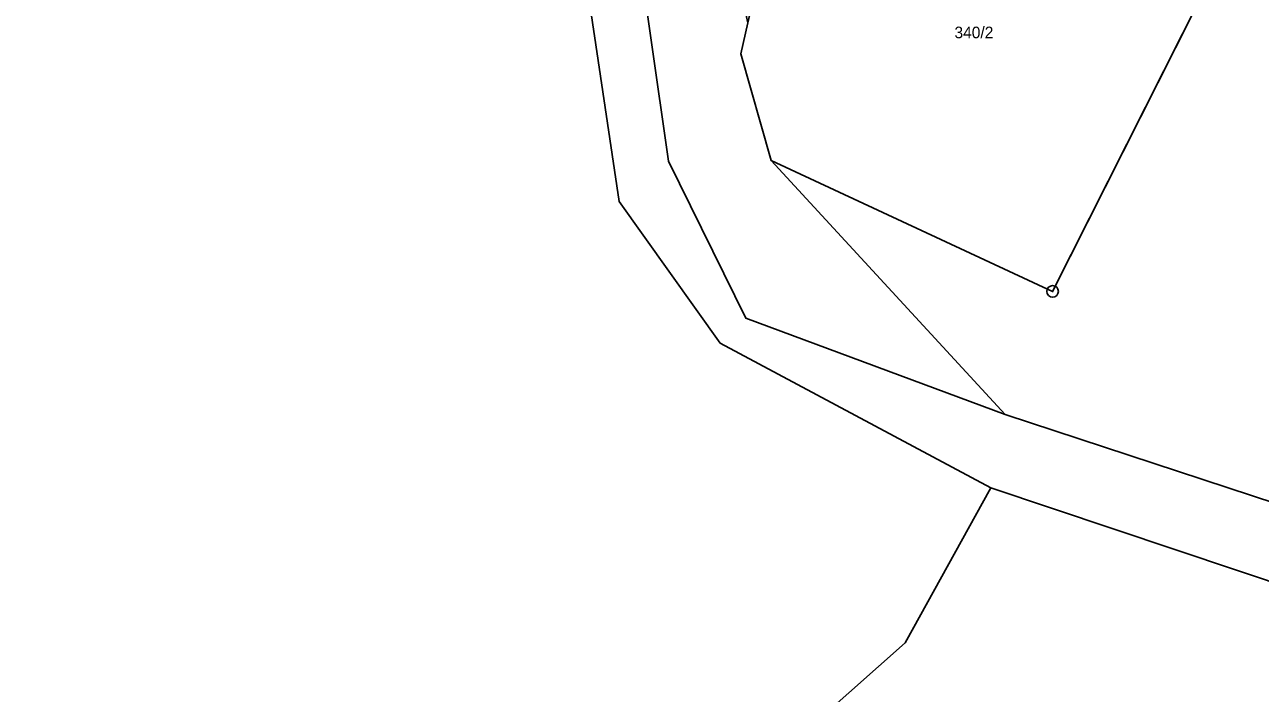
# Model space of a CAD drawing. Extents: x -766177 to -763254, y -1057727 to -1053915.
# Drawn here: x -765380.1 to -765273.8, y -1057086.8 to -1057029.2 of the extents above; entities that cross this region are included whole.
import ezdxf

# ---------------------------------------------------------------- set-up
doc = ezdxf.new("R2010")
doc.units = 0
for name, color, linetype in [('Vrstva 1', 7, 'Continuous'), ('Vrstva 50', 7, 'Continuous'), ('Vrstva 51', 7, 'Continuous'), ('Vrstva 8', 7, 'Continuous')]:
    doc.layers.add(name, color=color, linetype=linetype)

msp = doc.modelspace()

# ---------------------------------------------------------------- linework, layer by layer
at = {"layer": 'Vrstva 1'}
for p, q in [((-765275.01, -1057019.2), (-765291.65, -1057052.19)), ((-765291.65, -1057052.19), (-765315.88, -1057040.91)), ((-765295.74, -1057062.78), (-765315.88, -1057040.91))]:
    msp.add_line(p, q, dxfattribs=at)
for points in [[(-765296.97, -1057069.1), (-765320.26, -1057056.64), (-765328.96, -1057044.45), (-765337.59, -1056986.61), (-765339.82, -1056966.64), (-765331.66, -1056949.56)], [(-765327.2, -1056955.34), (-765334.98, -1056969.22), (-765324.71, -1057040.97), (-765318.07, -1057054.48), (-765295.74, -1057062.78)], [(-765315.88, -1057040.91), (-765318.5, -1057031.75), (-765317.89, -1057029.07)], [(-765144.61, -1057099.5), (-765159.45, -1057093.59), (-765199.85, -1057091.08), (-765238.32, -1057081.67), (-765295.74, -1057062.78)], [(-765296.97, -1057069.1), (-765304.34, -1057082.45), (-765328.33, -1057103.74)], [(-765178.53, -1057099.51), (-765201.97, -1057098.02), (-765238.66, -1057088.66), (-765296.97, -1057069.1)]]:
    msp.add_lwpolyline(points, dxfattribs=at)
at = {"layer": 'Vrstva 51'}
for points in [[(-765199.85, -1057091.08), (-765238.32, -1057081.67), (-765295.74, -1057062.78), (-765318.07, -1057054.48), (-765324.71, -1057040.97), (-765334.98, -1056969.22), (-765327.2, -1056955.34), (-765321.77, -1056947.28), (-765319.24, -1056944.86), (-765316.11, -1056941.16), (-765321.94, -1056919.83)], [(-765323.47, -1056923.92), (-765326.85, -1056942.11), (-765331.66, -1056949.56), (-765339.82, -1056966.64), (-765337.59, -1056986.61), (-765328.96, -1057044.45), (-765320.26, -1057056.64), (-765296.97, -1057069.1), (-765238.66, -1057088.66)], [(-765328.33, -1057103.74), (-765304.34, -1057082.45), (-765296.97, -1057069.1), (-765320.26, -1057056.64), (-765328.96, -1057044.45), (-765337.59, -1056986.61), (-765339.82, -1056966.64), (-765331.66, -1056949.56), (-765350.99, -1056955.42), (-765352.71, -1056947.51), (-765356.03, -1056949.29), (-765368.27, -1056958.6), (-765370.88, -1056961.64), (-765375.08, -1056966.53), (-765378.25, -1056977.82), (-765377.19, -1056988.9), (-765380.31, -1056994.88)]]:
    msp.add_lwpolyline(points, dxfattribs=at)
for points in [[(-765324.71, -1057040.97), (-765318.07, -1057054.48), (-765295.74, -1057062.78), (-765315.88, -1057040.91), (-765318.5, -1057031.75), (-765317.89, -1057029.07), (-765330.18, -1056973.22), (-765326.56, -1056970.55), (-765304.55, -1056994.28), (-765314.63, -1056979.94), (-765317.36, -1056979.6), (-765318.38, -1056977.97), (-765327.41, -1056963.63), (-765324.81, -1056960.79), (-765326.6, -1056957.98), (-765327.2, -1056955.34), (-765334.98, -1056969.22)], [(-765299.33, -1057005.9), (-765302.02, -1057003.04), (-765306.76, -1056996.68), (-765308.21, -1056998.56), (-765315.47, -1057018.6), (-765317.89, -1057029.07), (-765318.5, -1057031.75), (-765315.88, -1057040.91), (-765291.65, -1057052.19), (-765275.01, -1057019.2), (-765282.81, -1057016.99), (-765290.07, -1057013.56), (-765293.28, -1057011.34)], [(-765270.89, -1057019.77), (-765275.01, -1057019.2), (-765291.65, -1057052.19), (-765315.88, -1057040.91), (-765295.74, -1057062.78), (-765238.32, -1057081.67), (-765199.85, -1057091.08), (-765159.45, -1057093.59), (-765144.61, -1057099.5), (-765132.06, -1057104.64), (-765120.92, -1057105.49), (-765114.16, -1057101.04), (-765114.26, -1057095.82), (-765188.57, -1057031.64), (-765235.17, -1057020.46), (-765268.99, -1057015.66)], [(-765211.31, -1057141.21), (-765200.21, -1057127.09), (-765178.53, -1057099.51), (-765201.97, -1057098.02), (-765238.66, -1057088.66), (-765296.97, -1057069.1), (-765304.34, -1057082.45), (-765328.33, -1057103.74), (-765306.08, -1057105.69), (-765269, -1057114.79), (-765236.65, -1057128.46)]]:
    msp.add_lwpolyline(points, close=True, dxfattribs=at)
at = {"layer": 'Vrstva 8'}
for radius in [0.5, 0.0303]:
    msp.add_circle((-765291.65, -1057052.18988), radius, dxfattribs=at)

# ---------------------------------------------------------------- texts
at = {"layer": 'Vrstva 50'}
msp.add_text('340/2', height=0.999996, dxfattribs=at).set_placement((-765300.1, -1057030.396))

doc.saveas('drawing.dxf')
